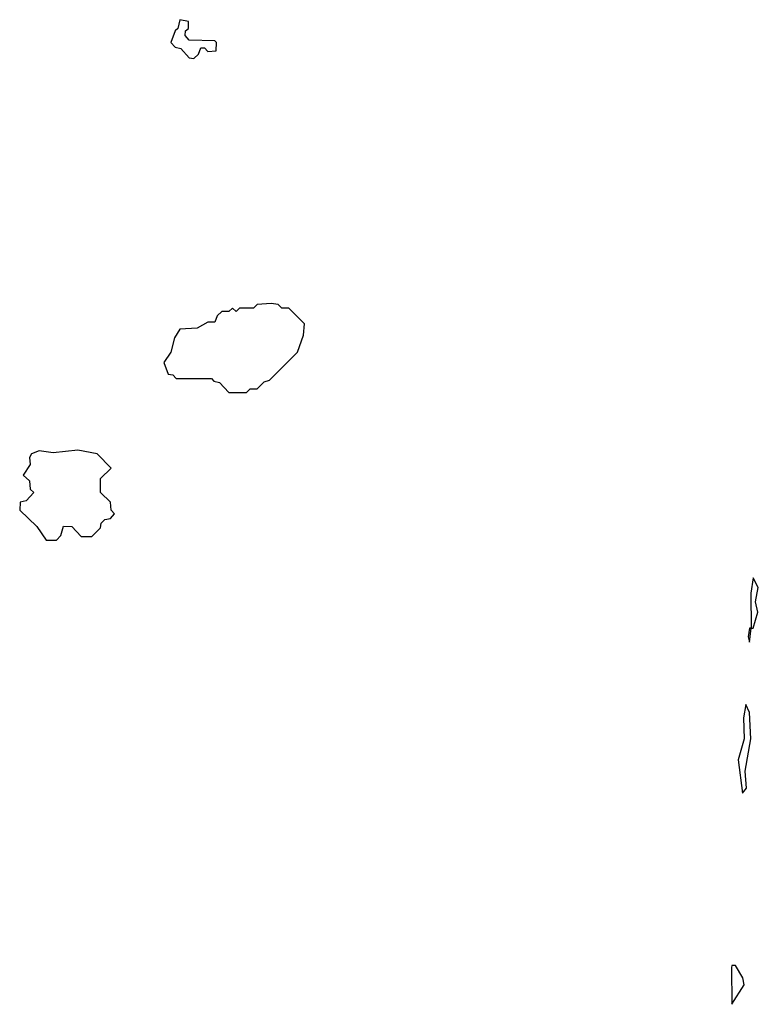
# Model space of a CAD drawing. Extents: x 2386423 to 2568864, y 578392 to 761999.
# Tile 275 of 454: x 2465310 to 2467410, y 727360 to 730160. Entities that reach past the tile are written whole.
import ezdxf

# ---------------------------------------------------------------- set-up
doc = ezdxf.new("R2010")
doc.units = 0

msp = doc.modelspace()

# ---------------------------------------------------------------- linework, layer by layer
at = {"layer": '0CON05XD'}
for points in [[(2465805, 730050), (2465818.3, 730061.7), (2465825, 730080), (2465835, 730080), (2465845, 730070), (2465868.3, 730071.7), (2465870, 730095), (2465865, 730100), (2465791.7, 730101.7), (2465780, 730115), (2465781.7, 730128.3), (2465790, 730135), (2465790, 730155), (2465765, 730160), (2465760, 730135), (2465751.7, 730128.3), (2465740, 730095), (2465751.7, 730081.7), (2465768.3, 730078.3), (2465791.7, 730051.7), (2465805, 730050)], [(2465955, 729100), (2465965, 729110), (2465985, 729110), (2466005, 729130), (2466020, 729135), (2466100, 729215), (2466117, 729263), (2466120, 729295), (2466075, 729340), (2466055, 729340), (2466045, 729350), (2466025, 729352.5), (2465985, 729350), (2465975, 729340), (2465935, 729340), (2465925, 729330), (2465915, 729340), (2465905, 729330), (2465885, 729330), (2465871.7, 729318.3), (2465865, 729300), (2465845, 729300), (2465815, 729282.5), (2465765, 729280), (2465750, 729255), (2465740, 729215), (2465720, 729185), (2465731.7, 729151.7), (2465745, 729150), (2465755, 729140), (2465855, 729140), (2465861.7, 729131.7), (2465878.3, 729128.3), (2465905, 729100), (2465955, 729100)], [(2465415, 728680), (2465427, 728693), (2465435, 728720), (2465458.3, 728718.3), (2465485, 728690), (2465515, 728690), (2465540, 728715), (2465541.7, 728728.3), (2465551.7, 728738.3), (2465568.3, 728741.7), (2465580, 728755), (2465570, 728765), (2465568.3, 728788.3), (2465540, 728815), (2465540, 728855), (2465570, 728885), (2465530, 728925), (2465475, 728935.6), (2465405, 728928), (2465365, 728933.8), (2465343.3, 728925), (2465337.5, 728915), (2465340, 728895), (2465320, 728865), (2465338.3, 728848.3), (2465340, 728825), (2465350, 728815), (2465328.3, 728791.7), (2465311.7, 728788.3), (2465310, 728765), (2465358.3, 728718.3), (2465385, 728680), (2465415, 728680)], [(2467385, 728390), (2467390, 728430), (2467395, 728430), (2467408.8, 728475), (2467402.5, 728505), (2467410, 728545), (2467395, 728572.5), (2467388.8, 728528.8), (2467390, 728430), (2467385, 728430), (2467381.2, 728405), (2467385, 728390)], [(2467365, 727960), (2467376, 727975), (2467373, 728023), (2467389.2, 728115), (2467385, 728190), (2467375, 728212.5), (2467368, 728175), (2467370, 728115), (2467352.9, 728055), (2467365, 727960)], [(2467335, 727360), (2467370, 727415), (2467366.2, 727435), (2467345, 727470), (2467335, 727470), (2467334.2, 727465), (2467335, 727360)]]:
    msp.add_lwpolyline(points, dxfattribs=at)

doc.saveas('drawing.dxf')
